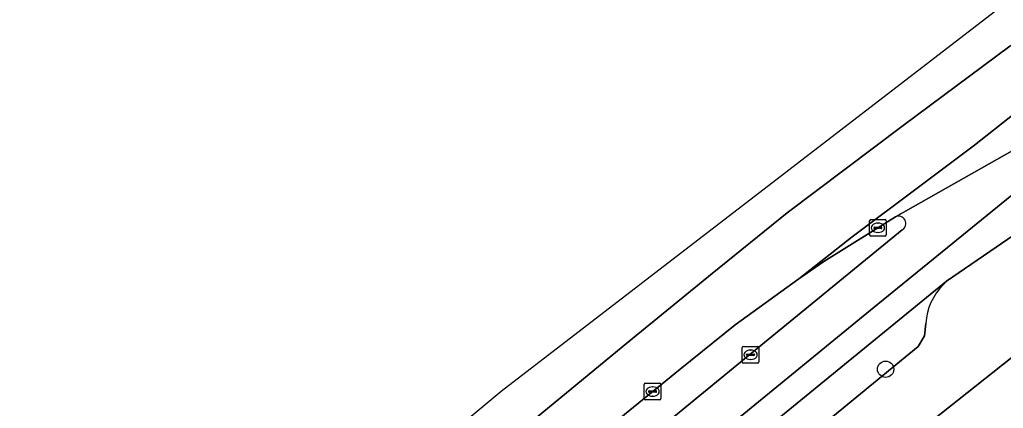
# Model space of a CAD drawing. Extents: x 162523 to 163266, y 381230 to 382050.
# Drawn here: x 162679.2 to 162738.3, y 381975.8 to 381999.1 of the extents above; entities that cross this region are included whole.
import ezdxf

# ---------------------------------------------------------------- set-up
doc = ezdxf.new("R2010")
doc.units = 0
for name, color, linetype in [('IMGEO_Boom', 7, 'Continuous'), ('IMGEO_Erf', 7, 'Continuous'), ('IMGEO_Groenvoorziening', 7, 'Continuous'), ('IMGEO_Haag', 7, 'Continuous'), ('IMGEO_Kolk', 7, 'Continuous'), ('IMGEO_Parkeervlak_open', 7, 'Continuous'), ('IMGEO_Rijbaan_lokaal_gesloten', 7, 'Continuous'), ('IMGEO_Rijbaan_lokaal_open', 7, 'Continuous'), ('IMGEO_Rijbaan_regionaal_gesloten', 7, 'Continuous'), ('IMGEO_Voetpad_open', 7, 'Continuous')]:
    doc.layers.add(name, color=color, linetype=linetype)

msp = doc.modelspace()

# ---------------------------------------------------------------- linework, layer by layer
at = {"layer": 'IMGEO_Boom'}
msp.add_circle((162731.214, 381978.13), 0.489, dxfattribs=at)
at = {"layer": 'IMGEO_Erf'}
msp.add_lwpolyline([(162752.605, 381989.782), (162733.407, 381974.565), (162722.888, 381965.976), (162726.173, 381961.953), (162727.336, 381962.901), (162726.881, 381963.459), (162726.514, 381963.16), (162726.224, 381963.516), (162731.347, 381967.691), (162735.998, 381971.481), (162740.65, 381975.271)], dxfattribs=at)
at = {"layer": 'IMGEO_Groenvoorziening'}
for points in [[(162731.807, 381987.292), (162727.508, 381984.595), (162726.008, 381983.557), (162722.177, 381980.799), (162718.866, 381978.131), (162712.504, 381972.937), (162705.643, 381967.393), (162696.581, 381959.932), (162688.64, 381953.42), (162680.739, 381946.928), (162671.529, 381939.448)], [(162657.024, 381924.879), (162674.516, 381939.191), (162688.899, 381951.026), (162689.109, 381951.165), (162692.795, 381954.244), (162706.361, 381965.315), (162723.06, 381979.017), (162732.21, 381986.499)]]:
    msp.add_lwpolyline(points, dxfattribs=at)
msp.add_arc((162731.985, 381986.883), 0.446, 300.38063, 113.49843, dxfattribs=at)
at = {"layer": 'IMGEO_Haag'}
for points in [[(162731.807, 381987.292), (162727.508, 381984.595), (162726.008, 381983.557), (162722.177, 381980.799), (162718.866, 381978.131), (162712.504, 381972.937), (162705.643, 381967.393), (162696.581, 381959.932), (162688.64, 381953.42), (162680.739, 381946.928), (162671.529, 381939.448)], [(162562.824, 381846.988), (162573.602, 381856.338), (162582.504, 381864.006), (162588.508, 381868.991), (162589.487, 381869.827), (162603.985, 381881.713), (162607.58, 381884.559), (162623.559, 381897.652), (162657.024, 381924.879), (162674.516, 381939.191), (162688.899, 381951.026), (162689.109, 381951.165), (162692.795, 381954.244), (162706.361, 381965.315), (162723.06, 381979.017), (162732.21, 381986.499)]]:
    msp.add_lwpolyline(points, dxfattribs=at)
msp.add_arc((162731.985, 381986.883), 0.446, 300.38063, 113.49843, dxfattribs=at)
at = {"layer": 'IMGEO_Kolk'}
for p, q in [((162730.329, 381987.127), (162731.181, 381987.127)), ((162730.254, 381986.201), (162730.254, 381987.053)), ((162730.513, 381986.621), (162730.513, 381986.633)), ((162730.951, 381986.584), (162730.553, 381986.584)), ((162730.556, 381986.67), (162730.954, 381986.67)), ((162730.742, 381986.907), (162730.767, 381986.907)), ((162730.997, 381986.633), (162730.997, 381986.621)), ((162731.255, 381987.053), (162731.255, 381986.201)), ((162731.181, 381986.127), (162730.329, 381986.127)), ((162730.765, 381986.347), (162730.74, 381986.347)), ((162722.605, 381978.574), (162722.605, 381979.426)), ((162722.68, 381979.5), (162723.532, 381979.5)), ((162723.606, 381979.426), (162723.606, 381978.574)), ((162722.864, 381978.994), (162722.864, 381979.006)), ((162723.302, 381978.957), (162722.904, 381978.957)), ((162722.907, 381979.043), (162723.305, 381979.043)), ((162723.093, 381979.28), (162723.118, 381979.28)), ((162723.348, 381979.006), (162723.348, 381978.994)), ((162723.532, 381978.5), (162722.68, 381978.5)), ((162723.116, 381978.72), (162723.091, 381978.72)), ((162716.721, 381976.362), (162716.721, 381977.214)), ((162716.796, 381977.288), (162717.648, 381977.288)), ((162717.209, 381977.068), (162717.234, 381977.068)), ((162717.722, 381977.214), (162717.722, 381976.362)), ((162716.98, 381976.782), (162716.98, 381976.794)), ((162717.418, 381976.745), (162717.02, 381976.745)), ((162717.023, 381976.831), (162717.421, 381976.831)), ((162717.232, 381976.508), (162717.207, 381976.508)), ((162717.464, 381976.794), (162717.464, 381976.782)), ((162717.648, 381976.288), (162716.796, 381976.288))]:
    msp.add_line(p, q, dxfattribs=at)
for points in [[(162730.329, 381987.127), (162731.181, 381987.127)], [(162730.254, 381986.201), (162730.254, 381987.053)], [(162731.255, 381987.053), (162731.255, 381986.201)], [(162731.181, 381986.127), (162730.329, 381986.127)], [(162722.605, 381978.574), (162722.605, 381979.426)], [(162722.68, 381979.5), (162723.532, 381979.5)], [(162723.606, 381979.426), (162723.606, 381978.574)], [(162723.532, 381978.5), (162722.68, 381978.5)], [(162716.721, 381976.362), (162716.721, 381977.214)], [(162716.796, 381977.288), (162717.648, 381977.288)], [(162717.722, 381977.214), (162717.722, 381976.362)], [(162717.648, 381976.288), (162716.796, 381976.288)]]:
    msp.add_lwpolyline(points, dxfattribs=at)
for centre, radius, start, end in [((162730.331, 381987.051), 0.0765, 91.55205, 178.44795), ((162730.331, 381987.051), 0.0765, 91.55205, 178.44795), ((162731.179, 381987.051), 0.0765, 1.55205, 88.44795), ((162731.179, 381987.051), 0.0765, 1.55205, 88.44795), ((162730.553, 381986.63), 0.0403, 85.87752, 175.75265), ((162730.55, 381986.62), 0.0366, 178.93798, 274.71019), ((162730.954, 381986.627), 0.043, 264.86636, 352.45326), ((162730.958, 381986.632), 0.0386, 1.73085, 96.63898), ((162730.331, 381986.203), 0.0765, 181.55205, 268.44795), ((162730.331, 381986.203), 0.0765, 181.55205, 268.44795), ((162731.179, 381986.203), 0.0765, 271.55205, 358.44795), ((162731.179, 381986.203), 0.0765, 271.55205, 358.44795), ((162722.682, 381979.424), 0.0765, 91.55205, 178.44795), ((162722.682, 381979.424), 0.0765, 91.55205, 178.44795), ((162723.53, 381979.424), 0.0765, 1.55205, 88.44795), ((162723.53, 381979.424), 0.0765, 1.55205, 88.44795), ((162722.904, 381979.003), 0.0403, 85.87752, 175.75265), ((162722.901, 381978.993), 0.0366, 178.93798, 274.71019), ((162723.305, 381979), 0.043, 264.86636, 352.45326), ((162723.309, 381979.005), 0.0386, 1.73085, 96.63898), ((162722.682, 381978.576), 0.0765, 181.55205, 268.44795), ((162722.682, 381978.576), 0.0765, 181.55205, 268.44795), ((162723.53, 381978.576), 0.0765, 271.55205, 358.44795), ((162723.53, 381978.576), 0.0765, 271.55205, 358.44795), ((162716.798, 381977.212), 0.0765, 91.55205, 178.44795), ((162716.798, 381977.212), 0.0765, 91.55205, 178.44795), ((162717.646, 381977.212), 0.0765, 1.55205, 88.44795), ((162717.646, 381977.212), 0.0765, 1.55205, 88.44795), ((162717.02, 381976.791), 0.0403, 85.87752, 175.75265), ((162717.017, 381976.781), 0.0366, 178.93798, 274.71019), ((162717.421, 381976.788), 0.043, 264.86636, 352.45326), ((162717.425, 381976.793), 0.0386, 1.73085, 96.63898), ((162716.798, 381976.364), 0.0765, 181.55205, 268.44795), ((162716.798, 381976.364), 0.0765, 181.55205, 268.44795), ((162717.646, 381976.364), 0.0765, 271.55205, 358.44795), ((162717.646, 381976.364), 0.0765, 271.55205, 358.44795)]:
    msp.add_arc(centre, radius, start, end, dxfattribs=at)
for centre, major_axis, ratio, start_param, end_param in [((162730.741, 381986.627), (-0.387, 0.002), 0.722429, 4.712389, 7.853982), ((162730.766, 381986.627), (-0.39, 0.002), 0.717154, 1.570796, 4.712389), ((162723.092, 381979), (-0.387, 0.002), 0.722429, 4.712389, 7.853982), ((162723.117, 381979), (-0.39, 0.002), 0.717154, 1.570796, 4.712389), ((162717.208, 381976.788), (-0.387, 0.002), 0.722429, 4.712389, 7.853982), ((162717.233, 381976.788), (-0.39, 0.002), 0.717154, 1.570796, 4.712389)]:
    msp.add_ellipse(centre, major_axis=major_axis, ratio=ratio, start_param=start_param, end_param=end_param, dxfattribs=at)
at = {"layer": 'IMGEO_Parkeervlak_open'}
msp.add_lwpolyline([(162734.674, 381983.196), (162734.879, 381983.414), (162719.334, 381970.721), (162660.667, 381922.782), (162621.159, 381890.444), (162606.537, 381878.623), (162607.835, 381877.056), (162611.312, 381879.905), (162622.426, 381888.955), (162627.054, 381892.753), (162628.02, 381893.546), (162645.534, 381907.811), (162660.687, 381920.23), (162678.17, 381934.546), (162692.562, 381946.284), (162710.873, 381961.232), (162726.796, 381974.271), (162733.168, 381979.496), (162733.544, 381980.135), (162733.629, 381980.885)], dxfattribs=at)
msp.add_arc((162737.172, 381980.675), 3.549, 134.73293, 176.60351, dxfattribs=at)
at = {"layer": 'IMGEO_Rijbaan_lokaal_gesloten'}
msp.add_lwpolyline([(162605.631, 381879.753), (162606.537, 381878.623), (162621.159, 381890.444), (162660.667, 381922.782), (162719.334, 381970.721), (162734.879, 381983.414), (162741.157, 381987.731), (162741.237, 381987.785), (162739.98, 381989.555), (162730.755, 381982.044), (162718.174, 381971.736), (162694.41, 381952.302), (162690.659, 381949.234), (162620.312, 381891.687)], close=True, dxfattribs=at)
at = {"layer": 'IMGEO_Rijbaan_lokaal_open'}
for points in [[(162732.21, 381986.499), (162723.06, 381979.017), (162706.361, 381965.315), (162692.795, 381954.244), (162694.41, 381952.302), (162718.174, 381971.736), (162730.755, 381982.044), (162739.98, 381989.555), (162744.092, 381992.496), (162753.074, 381998.605)], [(162748.546, 381996.767), (162731.807, 381987.292)]]:
    msp.add_lwpolyline(points, dxfattribs=at)
msp.add_arc((162731.985, 381986.883), 0.446, 300.38063, 113.49843, dxfattribs=at)
at = {"layer": 'IMGEO_Rijbaan_regionaal_gesloten'}
for points in [[(162667.509, 381940.274), (162683.823, 381953.589), (162710.356, 381975.317), (162716.011, 381979.972), (162720.796, 381983.875), (162725.296, 381987.518), (162732.266, 381992.774), (162738.678, 381997.54), (162745.062, 382002.248), (162751.538, 382007.048), (162758.019, 382011.857), (162764.398, 382016.604), (162770.791, 382021.331), (162777.282, 382026.141), (162780.539, 382028.529), (162778.205, 382030.69), (162776.979, 382029.804), (162708.12, 381976.793), (162668.023, 381943.382)], [(162758.745, 382004.443), (162766.951, 382010.772), (162779.895, 382020.311), (162783.929, 382023.267), (162784.846, 382023.949), (162785.103, 382024.14), (162785.206, 382024.208), (162783.005, 382026.246), (162782.343, 382025.749), (162771.765, 382017.767), (162766.195, 382013.611), (162759.782, 382008.767), (162752.555, 382003.342), (162746.142, 381998.615), (162738.931, 381993.484), (162736.552, 381991.602), (162733.278, 381989.131), (162729.2, 381986.09), (162726.008, 381983.557), (162727.508, 381984.595), (162731.807, 381987.292), (162748.546, 381996.767)], [(162738.678, 381997.54), (162732.266, 381992.774), (162725.296, 381987.518), (162720.796, 381983.875), (162716.011, 381979.972), (162710.356, 381975.317), (162683.823, 381953.589), (162667.509, 381940.274)], [(162726.008, 381983.557), (162729.2, 381986.09), (162733.278, 381989.131), (162736.552, 381991.602), (162738.931, 381993.484)], [(162671.529, 381939.448), (162680.739, 381946.928), (162688.64, 381953.42), (162696.581, 381959.932), (162705.643, 381967.393), (162712.504, 381972.937), (162718.866, 381978.131), (162722.177, 381980.799), (162726.008, 381983.557)]]:
    msp.add_lwpolyline(points, dxfattribs=at)
at = {"layer": 'IMGEO_Voetpad_open'}
for points in [[(162689.864, 381939.01), (162691.379, 381940.247), (162721.51, 381964.851), (162722.888, 381965.976), (162733.407, 381974.565), (162752.605, 381989.782), (162753.421, 381990.397), (162755.181, 381991.723), (162766.164, 382000), (162785.567, 382013.659), (162788.503, 382015.727), (162788.789, 382015.928), (162795.033, 382020.037)], [(162759.577, 382000.197), (162759.286, 382000), (162741.237, 381987.785), (162741.157, 381987.731), (162734.879, 381983.414), (162734.674, 381983.196)], [(162733.629, 381980.885), (162733.544, 381980.135), (162733.168, 381979.496), (162726.796, 381974.271), (162710.873, 381961.232), (162692.562, 381946.284), (162678.17, 381934.546), (162660.687, 381920.23), (162645.534, 381907.811), (162628.02, 381893.546), (162627.054, 381892.753), (162627.371, 381892.367), (162622.743, 381888.569), (162622.426, 381888.955), (162611.312, 381879.905), (162607.835, 381877.056), (162605.991, 381875.483)]]:
    msp.add_lwpolyline(points, dxfattribs=at)
msp.add_arc((162737.172, 381980.675), 3.549, 134.73293, 176.60351, dxfattribs=at)

doc.saveas('drawing.dxf')
